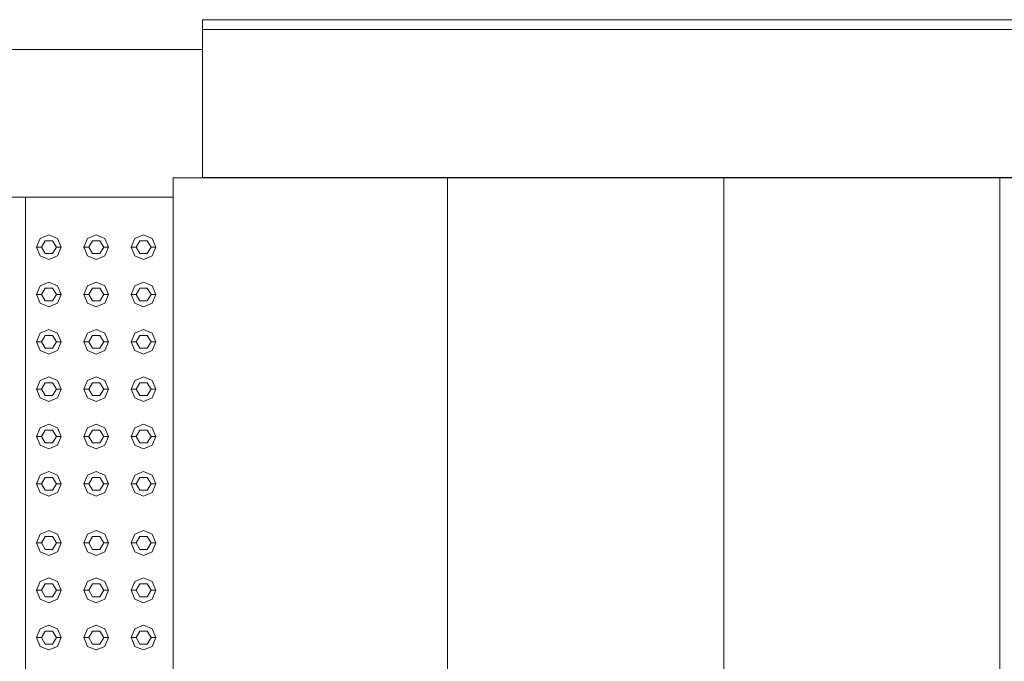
# Model space of a CAD drawing. Header units: millimetres. Extents: x -261 to 187, y -214 to 106.
# Tile 1031 of 1056: x -187.452 to -186.451, y 3.262 to 3.914. Entities that reach past the tile are written whole.
import ezdxf

# ---------------------------------------------------------------- set-up
doc = ezdxf.new("R2010")
doc.units = ezdxf.units.MM
doc.header["$LTSCALE"] = 0.005
doc.header["$MEASUREMENT"] = 0
for name, color, linetype, lineweight in [('IFC-Elemento construtivo genérico-Contorno', 9, 'Continuous', 5), ('IFC-Escada-Contorno', 9, 'Continuous', 5), ('IFC-Parede padrão-Contorno', 9, 'Continuous', 5), ('IFC-Parede-Contorno', 9, 'Continuous', 5), ('IFC-Viga-Contorno', 9, 'Continuous', 5)]:
    doc.layers.add(name, color=color, linetype=linetype, lineweight=lineweight)

msp = doc.modelspace()

# ---------------------------------------------------------------- linework, layer by layer
at = {"layer": 'IFC-Elemento construtivo genérico-Contorno', "lineweight": 5}
for p, q in [((-187.4345, 3.6832), (-187.4308, 3.6921)), ((-187.4308, 3.6921), (-187.4219, 3.6958)), ((-187.4219, 3.6958), (-187.4131, 3.6921)), ((-187.4131, 3.6921), (-187.4094, 3.6832)), ((-187.3864, 3.6832), (-187.3827, 3.6921)), ((-187.3827, 3.6921), (-187.3738, 3.6958)), ((-187.3738, 3.6958), (-187.365, 3.6921)), ((-187.365, 3.6921), (-187.3613, 3.6832)), ((-187.3383, 3.6832), (-187.3346, 3.6921)), ((-187.3346, 3.6921), (-187.3257, 3.6958)), ((-187.3257, 3.6958), (-187.3169, 3.6921)), ((-187.3169, 3.6921), (-187.3132, 3.6832)), ((-187.4345, 3.6832), (-187.4294, 3.6832)), ((-187.4345, 3.6832), (-187.4308, 3.6744)), ((-187.4294, 3.6832), (-187.4257, 3.6897)), ((-187.4294, 3.6832), (-187.4257, 3.6767)), ((-187.4257, 3.6897), (-187.4182, 3.6897)), ((-187.4182, 3.6897), (-187.4144, 3.6832)), ((-187.4182, 3.6767), (-187.4144, 3.6832)), ((-187.4144, 3.6832), (-187.4094, 3.6832)), ((-187.4131, 3.6744), (-187.4094, 3.6832)), ((-187.3864, 3.6832), (-187.3814, 3.6832)), ((-187.3864, 3.6832), (-187.3827, 3.6744)), ((-187.3814, 3.6832), (-187.3776, 3.6897)), ((-187.3814, 3.6832), (-187.3776, 3.6767)), ((-187.3776, 3.6897), (-187.3701, 3.6897)), ((-187.3701, 3.6897), (-187.3663, 3.6832)), ((-187.3701, 3.6767), (-187.3663, 3.6832)), ((-187.3663, 3.6832), (-187.3613, 3.6832)), ((-187.365, 3.6744), (-187.3613, 3.6832)), ((-187.3383, 3.6832), (-187.3333, 3.6832)), ((-187.3383, 3.6832), (-187.3346, 3.6744)), ((-187.3333, 3.6832), (-187.3295, 3.6897)), ((-187.3333, 3.6832), (-187.3295, 3.6767)), ((-187.3295, 3.6897), (-187.322, 3.6897)), ((-187.322, 3.6897), (-187.3182, 3.6832)), ((-187.322, 3.6767), (-187.3182, 3.6832)), ((-187.3182, 3.6832), (-187.3132, 3.6832)), ((-187.3169, 3.6744), (-187.3132, 3.6832)), ((-187.4308, 3.6744), (-187.4219, 3.6707)), ((-187.4257, 3.6767), (-187.4182, 3.6767)), ((-187.4219, 3.6707), (-187.4131, 3.6744)), ((-187.3827, 3.6744), (-187.3738, 3.6707)), ((-187.3776, 3.6767), (-187.3701, 3.6767)), ((-187.3738, 3.6707), (-187.365, 3.6744)), ((-187.3346, 3.6744), (-187.3257, 3.6707)), ((-187.3295, 3.6767), (-187.322, 3.6767)), ((-187.3257, 3.6707), (-187.3169, 3.6744)), ((-187.4345, 3.6351), (-187.4308, 3.644)), ((-187.4308, 3.644), (-187.4219, 3.6477)), ((-187.4219, 3.6477), (-187.4131, 3.644)), ((-187.4131, 3.644), (-187.4094, 3.6351)), ((-187.3864, 3.6351), (-187.3827, 3.644)), ((-187.3827, 3.644), (-187.3738, 3.6477)), ((-187.3738, 3.6477), (-187.365, 3.644)), ((-187.365, 3.644), (-187.3613, 3.6351)), ((-187.3383, 3.6351), (-187.3346, 3.644)), ((-187.3346, 3.644), (-187.3257, 3.6477)), ((-187.3257, 3.6477), (-187.3169, 3.644)), ((-187.3169, 3.644), (-187.3132, 3.6351)), ((-187.4345, 3.6351), (-187.4294, 3.6351)), ((-187.4345, 3.6351), (-187.4308, 3.6263)), ((-187.4294, 3.6351), (-187.4257, 3.6417)), ((-187.4294, 3.6351), (-187.4257, 3.6286)), ((-187.4257, 3.6417), (-187.4182, 3.6417)), ((-187.4182, 3.6417), (-187.4144, 3.6351)), ((-187.4182, 3.6286), (-187.4144, 3.6351)), ((-187.4144, 3.6351), (-187.4094, 3.6351)), ((-187.4131, 3.6263), (-187.4094, 3.6351)), ((-187.3864, 3.6351), (-187.3814, 3.6351)), ((-187.3864, 3.6351), (-187.3827, 3.6263)), ((-187.3814, 3.6351), (-187.3776, 3.6417)), ((-187.3814, 3.6351), (-187.3776, 3.6286)), ((-187.3776, 3.6417), (-187.3701, 3.6417)), ((-187.3701, 3.6417), (-187.3663, 3.6351)), ((-187.3701, 3.6286), (-187.3663, 3.6351)), ((-187.3663, 3.6351), (-187.3613, 3.6351)), ((-187.365, 3.6263), (-187.3613, 3.6351)), ((-187.3383, 3.6351), (-187.3333, 3.6351)), ((-187.3383, 3.6351), (-187.3346, 3.6263)), ((-187.3333, 3.6351), (-187.3295, 3.6417)), ((-187.3333, 3.6351), (-187.3295, 3.6286)), ((-187.3295, 3.6417), (-187.322, 3.6417)), ((-187.322, 3.6417), (-187.3182, 3.6351)), ((-187.322, 3.6286), (-187.3182, 3.6351)), ((-187.3182, 3.6351), (-187.3132, 3.6351)), ((-187.3169, 3.6263), (-187.3132, 3.6351)), ((-187.4308, 3.6263), (-187.4219, 3.6226)), ((-187.4257, 3.6286), (-187.4182, 3.6286)), ((-187.4219, 3.6226), (-187.4131, 3.6263)), ((-187.3827, 3.6263), (-187.3738, 3.6226)), ((-187.3776, 3.6286), (-187.3701, 3.6286)), ((-187.3738, 3.6226), (-187.365, 3.6263)), ((-187.3346, 3.6263), (-187.3257, 3.6226)), ((-187.3295, 3.6286), (-187.322, 3.6286)), ((-187.3257, 3.6226), (-187.3169, 3.6263)), ((-187.4345, 3.587), (-187.4308, 3.5959)), ((-187.4308, 3.5959), (-187.4219, 3.5996)), ((-187.4294, 3.587), (-187.4257, 3.5936)), ((-187.4257, 3.5936), (-187.4182, 3.5936)), ((-187.4219, 3.5996), (-187.4131, 3.5959)), ((-187.4182, 3.5936), (-187.4144, 3.587)), ((-187.4131, 3.5959), (-187.4094, 3.587)), ((-187.3864, 3.587), (-187.3827, 3.5959)), ((-187.3827, 3.5959), (-187.3738, 3.5996)), ((-187.3814, 3.587), (-187.3776, 3.5936)), ((-187.3776, 3.5936), (-187.3701, 3.5936)), ((-187.3738, 3.5996), (-187.365, 3.5959)), ((-187.3701, 3.5936), (-187.3663, 3.587)), ((-187.365, 3.5959), (-187.3613, 3.587)), ((-187.3383, 3.587), (-187.3346, 3.5959)), ((-187.3346, 3.5959), (-187.3257, 3.5996)), ((-187.3333, 3.587), (-187.3295, 3.5936)), ((-187.3295, 3.5936), (-187.322, 3.5936)), ((-187.3257, 3.5996), (-187.3169, 3.5959)), ((-187.322, 3.5936), (-187.3182, 3.587)), ((-187.3169, 3.5959), (-187.3132, 3.587)), ((-187.4345, 3.587), (-187.4294, 3.587)), ((-187.4345, 3.587), (-187.4308, 3.5782)), ((-187.4294, 3.587), (-187.4257, 3.5805)), ((-187.4182, 3.5805), (-187.4144, 3.587)), ((-187.4144, 3.587), (-187.4094, 3.587)), ((-187.4131, 3.5782), (-187.4094, 3.587)), ((-187.3864, 3.587), (-187.3814, 3.587)), ((-187.3864, 3.587), (-187.3827, 3.5782)), ((-187.3814, 3.587), (-187.3776, 3.5805)), ((-187.3701, 3.5805), (-187.3663, 3.587)), ((-187.3663, 3.587), (-187.3613, 3.587)), ((-187.365, 3.5782), (-187.3613, 3.587)), ((-187.3383, 3.587), (-187.3333, 3.587)), ((-187.3383, 3.587), (-187.3346, 3.5782)), ((-187.3333, 3.587), (-187.3295, 3.5805)), ((-187.322, 3.5805), (-187.3182, 3.587)), ((-187.3182, 3.587), (-187.3132, 3.587)), ((-187.3169, 3.5782), (-187.3132, 3.587)), ((-187.4308, 3.5782), (-187.4219, 3.5745)), ((-187.4257, 3.5805), (-187.4182, 3.5805)), ((-187.4219, 3.5745), (-187.4131, 3.5782)), ((-187.3827, 3.5782), (-187.3738, 3.5745)), ((-187.3776, 3.5805), (-187.3701, 3.5805)), ((-187.3738, 3.5745), (-187.365, 3.5782)), ((-187.3346, 3.5782), (-187.3257, 3.5745)), ((-187.3295, 3.5805), (-187.322, 3.5805)), ((-187.3257, 3.5745), (-187.3169, 3.5782)), ((-187.4345, 3.539), (-187.4308, 3.5478)), ((-187.4308, 3.5478), (-187.4219, 3.5515)), ((-187.4294, 3.539), (-187.4257, 3.5455)), ((-187.4257, 3.5455), (-187.4182, 3.5455)), ((-187.4219, 3.5515), (-187.4131, 3.5478)), ((-187.4182, 3.5455), (-187.4144, 3.539)), ((-187.4131, 3.5478), (-187.4094, 3.539)), ((-187.3864, 3.539), (-187.3827, 3.5478)), ((-187.3827, 3.5478), (-187.3738, 3.5515)), ((-187.3814, 3.539), (-187.3776, 3.5455)), ((-187.3776, 3.5455), (-187.3701, 3.5455)), ((-187.3738, 3.5515), (-187.365, 3.5478)), ((-187.3701, 3.5455), (-187.3663, 3.539)), ((-187.365, 3.5478), (-187.3613, 3.539)), ((-187.3383, 3.539), (-187.3346, 3.5478)), ((-187.3346, 3.5478), (-187.3257, 3.5515)), ((-187.3333, 3.539), (-187.3295, 3.5455)), ((-187.3295, 3.5455), (-187.322, 3.5455)), ((-187.3257, 3.5515), (-187.3169, 3.5478)), ((-187.322, 3.5455), (-187.3182, 3.539)), ((-187.3169, 3.5478), (-187.3132, 3.539)), ((-187.4345, 3.539), (-187.4294, 3.539)), ((-187.4345, 3.539), (-187.4308, 3.5301)), ((-187.4294, 3.539), (-187.4257, 3.5325)), ((-187.4257, 3.5325), (-187.4182, 3.5325)), ((-187.4182, 3.5325), (-187.4144, 3.539)), ((-187.4144, 3.539), (-187.4094, 3.539)), ((-187.4131, 3.5301), (-187.4094, 3.539)), ((-187.3864, 3.539), (-187.3814, 3.539)), ((-187.3864, 3.539), (-187.3827, 3.5301)), ((-187.3814, 3.539), (-187.3776, 3.5325)), ((-187.3776, 3.5325), (-187.3701, 3.5325)), ((-187.3701, 3.5325), (-187.3663, 3.539)), ((-187.3663, 3.539), (-187.3613, 3.539)), ((-187.365, 3.5301), (-187.3613, 3.539)), ((-187.3383, 3.539), (-187.3333, 3.539)), ((-187.3383, 3.539), (-187.3346, 3.5301)), ((-187.3333, 3.539), (-187.3295, 3.5325)), ((-187.3295, 3.5325), (-187.322, 3.5325)), ((-187.322, 3.5325), (-187.3182, 3.539)), ((-187.3182, 3.539), (-187.3132, 3.539)), ((-187.3169, 3.5301), (-187.3132, 3.539)), ((-187.4308, 3.5301), (-187.4219, 3.5264)), ((-187.4219, 3.5264), (-187.4131, 3.5301)), ((-187.3827, 3.5301), (-187.3738, 3.5264)), ((-187.3738, 3.5264), (-187.365, 3.5301)), ((-187.3346, 3.5301), (-187.3257, 3.5264)), ((-187.3257, 3.5264), (-187.3169, 3.5301)), ((-187.4308, 3.4997), (-187.4219, 3.5034)), ((-187.4219, 3.5034), (-187.4131, 3.4997)), ((-187.3827, 3.4997), (-187.3738, 3.5034)), ((-187.3738, 3.5034), (-187.365, 3.4997)), ((-187.3346, 3.4997), (-187.3257, 3.5034)), ((-187.3257, 3.5034), (-187.3169, 3.4997)), ((-187.4345, 3.4909), (-187.4308, 3.4997)), ((-187.4294, 3.4909), (-187.4257, 3.4974)), ((-187.4257, 3.4974), (-187.4182, 3.4974)), ((-187.4182, 3.4974), (-187.4144, 3.4909)), ((-187.4131, 3.4997), (-187.4094, 3.4909)), ((-187.3864, 3.4909), (-187.3827, 3.4997)), ((-187.3814, 3.4909), (-187.3776, 3.4974)), ((-187.3776, 3.4974), (-187.3701, 3.4974)), ((-187.3701, 3.4974), (-187.3663, 3.4909)), ((-187.365, 3.4997), (-187.3613, 3.4909)), ((-187.3383, 3.4909), (-187.3346, 3.4997)), ((-187.3333, 3.4909), (-187.3295, 3.4974)), ((-187.3295, 3.4974), (-187.322, 3.4974)), ((-187.322, 3.4974), (-187.3182, 3.4909)), ((-187.3169, 3.4997), (-187.3132, 3.4909)), ((-187.4345, 3.4909), (-187.4294, 3.4909)), ((-187.4345, 3.4909), (-187.4308, 3.482)), ((-187.4308, 3.482), (-187.4219, 3.4783)), ((-187.4294, 3.4909), (-187.4257, 3.4844)), ((-187.4257, 3.4844), (-187.4182, 3.4844)), ((-187.4219, 3.4783), (-187.4131, 3.482)), ((-187.4182, 3.4844), (-187.4144, 3.4909)), ((-187.4144, 3.4909), (-187.4094, 3.4909)), ((-187.4131, 3.482), (-187.4094, 3.4909)), ((-187.3864, 3.4909), (-187.3814, 3.4909)), ((-187.3864, 3.4909), (-187.3827, 3.482)), ((-187.3827, 3.482), (-187.3738, 3.4783)), ((-187.3814, 3.4909), (-187.3776, 3.4844)), ((-187.3776, 3.4844), (-187.3701, 3.4844)), ((-187.3738, 3.4783), (-187.365, 3.482)), ((-187.3701, 3.4844), (-187.3663, 3.4909)), ((-187.3663, 3.4909), (-187.3613, 3.4909)), ((-187.365, 3.482), (-187.3613, 3.4909)), ((-187.3383, 3.4909), (-187.3333, 3.4909)), ((-187.3383, 3.4909), (-187.3346, 3.482)), ((-187.3346, 3.482), (-187.3257, 3.4783)), ((-187.3333, 3.4909), (-187.3295, 3.4844)), ((-187.3295, 3.4844), (-187.322, 3.4844)), ((-187.3257, 3.4783), (-187.3169, 3.482)), ((-187.322, 3.4844), (-187.3182, 3.4909)), ((-187.3182, 3.4909), (-187.3132, 3.4909)), ((-187.3169, 3.482), (-187.3132, 3.4909)), ((-187.4308, 3.4516), (-187.4219, 3.4553)), ((-187.4219, 3.4553), (-187.4131, 3.4516)), ((-187.3827, 3.4516), (-187.3738, 3.4553)), ((-187.3738, 3.4553), (-187.365, 3.4516)), ((-187.3346, 3.4516), (-187.3257, 3.4553)), ((-187.3257, 3.4553), (-187.3169, 3.4516)), ((-187.4345, 3.4428), (-187.4308, 3.4516)), ((-187.4345, 3.4428), (-187.4294, 3.4428)), ((-187.4345, 3.4428), (-187.4308, 3.4339)), ((-187.4294, 3.4428), (-187.4257, 3.4493)), ((-187.4294, 3.4428), (-187.4257, 3.4363)), ((-187.4257, 3.4493), (-187.4182, 3.4493)), ((-187.4182, 3.4493), (-187.4144, 3.4428)), ((-187.4182, 3.4363), (-187.4144, 3.4428)), ((-187.4144, 3.4428), (-187.4094, 3.4428)), ((-187.4131, 3.4516), (-187.4094, 3.4428)), ((-187.4131, 3.4339), (-187.4094, 3.4428)), ((-187.3864, 3.4428), (-187.3827, 3.4516)), ((-187.3864, 3.4428), (-187.3814, 3.4428)), ((-187.3864, 3.4428), (-187.3827, 3.4339)), ((-187.3814, 3.4428), (-187.3776, 3.4493)), ((-187.3814, 3.4428), (-187.3776, 3.4363)), ((-187.3776, 3.4493), (-187.3701, 3.4493)), ((-187.3701, 3.4493), (-187.3663, 3.4428)), ((-187.3701, 3.4363), (-187.3663, 3.4428)), ((-187.3663, 3.4428), (-187.3613, 3.4428)), ((-187.365, 3.4516), (-187.3613, 3.4428)), ((-187.365, 3.4339), (-187.3613, 3.4428)), ((-187.3383, 3.4428), (-187.3346, 3.4516)), ((-187.3383, 3.4428), (-187.3333, 3.4428)), ((-187.3383, 3.4428), (-187.3346, 3.4339)), ((-187.3333, 3.4428), (-187.3295, 3.4493)), ((-187.3333, 3.4428), (-187.3295, 3.4363)), ((-187.3295, 3.4493), (-187.322, 3.4493)), ((-187.322, 3.4493), (-187.3182, 3.4428)), ((-187.322, 3.4363), (-187.3182, 3.4428)), ((-187.3182, 3.4428), (-187.3132, 3.4428)), ((-187.3169, 3.4516), (-187.3132, 3.4428)), ((-187.3169, 3.4339), (-187.3132, 3.4428)), ((-187.4308, 3.4339), (-187.4219, 3.4303)), ((-187.4257, 3.4363), (-187.4182, 3.4363)), ((-187.4219, 3.4303), (-187.4131, 3.4339)), ((-187.3827, 3.4339), (-187.3738, 3.4303)), ((-187.3776, 3.4363), (-187.3701, 3.4363)), ((-187.3738, 3.4303), (-187.365, 3.4339)), ((-187.3346, 3.4339), (-187.3257, 3.4303)), ((-187.3295, 3.4363), (-187.322, 3.4363)), ((-187.3257, 3.4303), (-187.3169, 3.4339)), ((-187.4308, 3.3915), (-187.4219, 3.3952)), ((-187.4219, 3.3952), (-187.4131, 3.3915)), ((-187.3827, 3.3915), (-187.3738, 3.3952)), ((-187.3738, 3.3952), (-187.365, 3.3915)), ((-187.3346, 3.3915), (-187.3257, 3.3952)), ((-187.3257, 3.3952), (-187.3169, 3.3915)), ((-187.4345, 3.3827), (-187.4308, 3.3915)), ((-187.4345, 3.3827), (-187.4294, 3.3827)), ((-187.4345, 3.3827), (-187.4308, 3.3738)), ((-187.4294, 3.3827), (-187.4257, 3.3892)), ((-187.4294, 3.3827), (-187.4257, 3.3762)), ((-187.4257, 3.3892), (-187.4182, 3.3892)), ((-187.4182, 3.3892), (-187.4144, 3.3827)), ((-187.4182, 3.3762), (-187.4144, 3.3827)), ((-187.4144, 3.3827), (-187.4094, 3.3827)), ((-187.4131, 3.3915), (-187.4094, 3.3827)), ((-187.4131, 3.3738), (-187.4094, 3.3827)), ((-187.3864, 3.3827), (-187.3827, 3.3915)), ((-187.3864, 3.3827), (-187.3814, 3.3827)), ((-187.3864, 3.3827), (-187.3827, 3.3738)), ((-187.3814, 3.3827), (-187.3776, 3.3892)), ((-187.3814, 3.3827), (-187.3776, 3.3762)), ((-187.3776, 3.3892), (-187.3701, 3.3892)), ((-187.3701, 3.3892), (-187.3663, 3.3827)), ((-187.3701, 3.3762), (-187.3663, 3.3827)), ((-187.3663, 3.3827), (-187.3613, 3.3827)), ((-187.365, 3.3915), (-187.3613, 3.3827)), ((-187.365, 3.3738), (-187.3613, 3.3827)), ((-187.3383, 3.3827), (-187.3346, 3.3915)), ((-187.3383, 3.3827), (-187.3333, 3.3827)), ((-187.3383, 3.3827), (-187.3346, 3.3738)), ((-187.3333, 3.3827), (-187.3295, 3.3892)), ((-187.3333, 3.3827), (-187.3295, 3.3762)), ((-187.3295, 3.3892), (-187.322, 3.3892)), ((-187.322, 3.3892), (-187.3182, 3.3827)), ((-187.322, 3.3762), (-187.3182, 3.3827)), ((-187.3182, 3.3827), (-187.3132, 3.3827)), ((-187.3169, 3.3915), (-187.3132, 3.3827)), ((-187.3169, 3.3738), (-187.3132, 3.3827)), ((-187.4308, 3.3738), (-187.4219, 3.3701)), ((-187.4257, 3.3762), (-187.4182, 3.3762)), ((-187.4219, 3.3701), (-187.4131, 3.3738)), ((-187.3827, 3.3738), (-187.3738, 3.3701)), ((-187.3776, 3.3762), (-187.3701, 3.3762)), ((-187.3738, 3.3701), (-187.365, 3.3738)), ((-187.3346, 3.3738), (-187.3257, 3.3701)), ((-187.3295, 3.3762), (-187.322, 3.3762)), ((-187.3257, 3.3701), (-187.3169, 3.3738)), ((-187.4345, 3.3346), (-187.4308, 3.3434)), ((-187.4308, 3.3434), (-187.4219, 3.3471)), ((-187.4219, 3.3471), (-187.4131, 3.3434)), ((-187.4131, 3.3434), (-187.4094, 3.3346)), ((-187.3864, 3.3346), (-187.3827, 3.3434)), ((-187.3827, 3.3434), (-187.3738, 3.3471)), ((-187.3738, 3.3471), (-187.365, 3.3434)), ((-187.365, 3.3434), (-187.3613, 3.3346)), ((-187.3383, 3.3346), (-187.3346, 3.3434)), ((-187.3346, 3.3434), (-187.3257, 3.3471)), ((-187.3257, 3.3471), (-187.3169, 3.3434)), ((-187.3169, 3.3434), (-187.3132, 3.3346)), ((-187.4345, 3.3346), (-187.4294, 3.3346)), ((-187.4345, 3.3346), (-187.4308, 3.3257)), ((-187.4294, 3.3346), (-187.4257, 3.3411)), ((-187.4294, 3.3346), (-187.4257, 3.3281)), ((-187.4257, 3.3411), (-187.4182, 3.3411)), ((-187.4182, 3.3411), (-187.4144, 3.3346)), ((-187.4182, 3.3281), (-187.4144, 3.3346)), ((-187.4144, 3.3346), (-187.4094, 3.3346)), ((-187.4131, 3.3257), (-187.4094, 3.3346)), ((-187.3864, 3.3346), (-187.3814, 3.3346)), ((-187.3864, 3.3346), (-187.3827, 3.3257)), ((-187.3814, 3.3346), (-187.3776, 3.3411)), ((-187.3814, 3.3346), (-187.3776, 3.3281)), ((-187.3776, 3.3411), (-187.3701, 3.3411)), ((-187.3701, 3.3411), (-187.3663, 3.3346)), ((-187.3701, 3.3281), (-187.3663, 3.3346)), ((-187.3663, 3.3346), (-187.3613, 3.3346)), ((-187.365, 3.3257), (-187.3613, 3.3346)), ((-187.3383, 3.3346), (-187.3333, 3.3346)), ((-187.3383, 3.3346), (-187.3346, 3.3257)), ((-187.3333, 3.3346), (-187.3295, 3.3411)), ((-187.3333, 3.3346), (-187.3295, 3.3281)), ((-187.3295, 3.3411), (-187.322, 3.3411)), ((-187.322, 3.3411), (-187.3182, 3.3346)), ((-187.322, 3.3281), (-187.3182, 3.3346)), ((-187.3182, 3.3346), (-187.3132, 3.3346)), ((-187.3169, 3.3257), (-187.3132, 3.3346)), ((-187.4308, 3.3257), (-187.4219, 3.322)), ((-187.4257, 3.3281), (-187.4182, 3.3281)), ((-187.4219, 3.322), (-187.4131, 3.3257)), ((-187.3827, 3.3257), (-187.3738, 3.322)), ((-187.3776, 3.3281), (-187.3701, 3.3281)), ((-187.3738, 3.322), (-187.365, 3.3257)), ((-187.3346, 3.3257), (-187.3257, 3.322)), ((-187.3295, 3.3281), (-187.322, 3.3281)), ((-187.3257, 3.322), (-187.3169, 3.3257)), ((-187.4345, 3.2865), (-187.4308, 3.2953)), ((-187.4308, 3.2953), (-187.4219, 3.299)), ((-187.4294, 3.2865), (-187.4257, 3.293)), ((-187.4257, 3.293), (-187.4182, 3.293)), ((-187.4219, 3.299), (-187.4131, 3.2953)), ((-187.4182, 3.293), (-187.4144, 3.2865)), ((-187.4131, 3.2953), (-187.4094, 3.2865)), ((-187.3864, 3.2865), (-187.3827, 3.2953)), ((-187.3827, 3.2953), (-187.3738, 3.299)), ((-187.3814, 3.2865), (-187.3776, 3.293)), ((-187.3776, 3.293), (-187.3701, 3.293)), ((-187.3738, 3.299), (-187.365, 3.2953)), ((-187.3701, 3.293), (-187.3663, 3.2865)), ((-187.365, 3.2953), (-187.3613, 3.2865)), ((-187.3383, 3.2865), (-187.3346, 3.2953)), ((-187.3346, 3.2953), (-187.3257, 3.299)), ((-187.3333, 3.2865), (-187.3295, 3.293)), ((-187.3295, 3.293), (-187.322, 3.293)), ((-187.3257, 3.299), (-187.3169, 3.2953)), ((-187.322, 3.293), (-187.3182, 3.2865)), ((-187.3169, 3.2953), (-187.3132, 3.2865)), ((-187.4345, 3.2865), (-187.4294, 3.2865)), ((-187.4345, 3.2865), (-187.4308, 3.2776)), ((-187.4294, 3.2865), (-187.4257, 3.28)), ((-187.4182, 3.28), (-187.4144, 3.2865)), ((-187.4144, 3.2865), (-187.4094, 3.2865)), ((-187.4131, 3.2776), (-187.4094, 3.2865)), ((-187.3864, 3.2865), (-187.3814, 3.2865)), ((-187.3864, 3.2865), (-187.3827, 3.2776)), ((-187.3814, 3.2865), (-187.3776, 3.28)), ((-187.3701, 3.28), (-187.3663, 3.2865)), ((-187.3663, 3.2865), (-187.3613, 3.2865)), ((-187.365, 3.2776), (-187.3613, 3.2865)), ((-187.3383, 3.2865), (-187.3333, 3.2865)), ((-187.3383, 3.2865), (-187.3346, 3.2776)), ((-187.3333, 3.2865), (-187.3295, 3.28)), ((-187.322, 3.28), (-187.3182, 3.2865)), ((-187.3182, 3.2865), (-187.3132, 3.2865)), ((-187.3169, 3.2776), (-187.3132, 3.2865)), ((-187.4308, 3.2776), (-187.4219, 3.274)), ((-187.4257, 3.28), (-187.4182, 3.28)), ((-187.4219, 3.274), (-187.4131, 3.2776)), ((-187.3827, 3.2776), (-187.3738, 3.274)), ((-187.3776, 3.28), (-187.3701, 3.28)), ((-187.3738, 3.274), (-187.365, 3.2776)), ((-187.3346, 3.2776), (-187.3257, 3.274)), ((-187.3295, 3.28), (-187.322, 3.28)), ((-187.3257, 3.274), (-187.3169, 3.2776))]:
    msp.add_line(p, q, dxfattribs=at)
at = {"layer": 'IFC-Escada-Contorno', "lineweight": 5}
for p, q in [((-187.2957, 3.7539), (-187.0168, 3.7539)), ((-187.2957, 2.1019), (-187.2957, 3.7539)), ((-187.0168, 2.1019), (-187.0168, 3.7539)), ((-187.0168, 3.7539), (-186.7362, 3.7539)), ((-186.7362, 3.7539), (-186.4557, 3.7539)), ((-186.7362, 2.1019), (-186.7362, 3.7539)), ((-186.4557, 3.7539), (-186.1752, 3.7539)), ((-186.4557, 2.1019), (-186.4557, 3.7539))]:
    msp.add_line(p, q, dxfattribs=at)
at = {"layer": 'IFC-Parede padrão-Contorno', "lineweight": 5}
for p, q in [((-187.2659, 3.9122), (-187.2659, 3.9144)), ((-187.2659, 3.9144), (-186.3902, 3.9144)), ((-187.2659, 3.9044), (-187.2659, 3.9122)), ((-187.2659, 3.9044), (-186.434, 3.9044))]:
    msp.add_line(p, q, dxfattribs=at)
at = {"layer": 'IFC-Parede-Contorno', "lineweight": 5}
for p, q in [((-187.2659, 3.7541), (-187.2659, 3.9044)), ((-187.2659, 3.8559), (-187.2659, 3.9044)), ((-187.2659, 3.7541), (-187.2659, 3.8559)), ((-187.2659, 3.7541), (-184.8369, 3.7541))]:
    msp.add_line(p, q, dxfattribs=at)
at = {"layer": 'IFC-Viga-Contorno', "lineweight": 5}
for p, q in [((-188.4928, 3.8843), (-187.2659, 3.8843)), ((-188.4928, 3.7341), (-187.2957, 3.7341)), ((-187.4458, 0.4182), (-187.4458, 3.7341))]:
    msp.add_line(p, q, dxfattribs=at)

doc.saveas('drawing.dxf')
